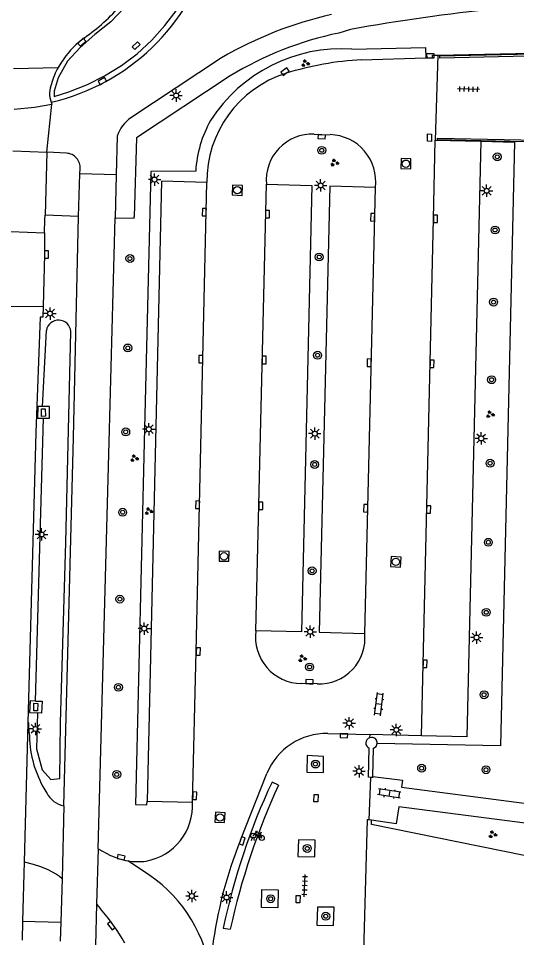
# Model space of a CAD drawing. Extents: x 125000 to 129004, y 397500 to 399008.
# Drawn here: x 127701.9 to 127752.4, y 398836.3 to 398929.4 of the extents above; entities that cross this region are included whole.
import ezdxf

# ---------------------------------------------------------------- set-up
doc = ezdxf.new("R2010")
doc.units = 0
for name, color, linetype in [('gg-afsc-hekwerk', 7, 'Continuous'), ('gg-afsc-muur', 7, 'Continuous'), ('gg-bbg-hoofdgebouw', 7, 'Continuous'), ('gg-knt-verharding', 7, 'Continuous'), ('gg-knt-verharding nz', 7, 'Continuous'), ('gg-kntw-greppel-droge sloot', 7, 'Continuous'), ('gt-grn-groengrens', 7, 'Continuous'), ('gt-grn-weggrens', 7, 'Continuous'), ('gt-grn-weggrens revisie', 7, 'Continuous'), ('gt-symb-boom', 7, 'Continuous'), ('gt-symb-fietsenrek', 7, 'Continuous'), ('gt-symb-groenvak', 7, 'Continuous'), ('gt-symb-klinker verharding', 7, 'Continuous'), ('gt-symb-kolk', 7, 'Continuous'), ('gt-symb-kolk center center', 7, 'Continuous'), ('gt-symb-lichtmast', 7, 'Continuous'), ('gt-symb-rioolschacht', 7, 'Continuous'), ('gt-symb-tegel verharding', 7, 'Continuous')]:
    doc.layers.add(name, color=color, linetype=linetype)

# ---------------------------------------------------------------- blocks, each defined once
blk = doc.blocks.new('gt0-KOLK')
at = {"layer": 'gt-symb-kolk'}
blk.add_lwpolyline([(0, 0), (0.375, 0), (0.375, 0.4), (-0.375, 0.4), (-0.375, 0), (0, 0)], dxfattribs=at)
blk = doc.blocks.new('gt0-LMAST')
at = {"layer": 'gt-symb-lichtmast'}
for p, q in [((-0.182, 0.173), (-0.447, 0.438)), ((-0.005, 0.246), (-0.005, 0.621)), ((0.172, 0.173), (0.437, 0.438)), ((-0.255, -0.004), (-0.63, -0.004)), ((-0.182, -0.181), (-0.447, -0.446)), ((-0.005, -0.254), (-0.005, -0.629)), ((0.437, -0.446), (0.172, -0.181)), ((0.245, -0.004), (0.62, -0.004))]:
    blk.add_line(p, q, dxfattribs=at)
blk.add_circle((-0.005, -0.004), 0.25, dxfattribs=at)
blk = doc.blocks.new('gt0-BOOM')
at = {"layer": 'gt-symb-boom'}
for radius in [0.4, 0.2]:
    blk.add_circle((0, 0), radius, dxfattribs=at)
blk = doc.blocks.new('gt0-KOLKCC')
at = {"layer": 'gt-symb-kolk center center'}
blk.add_lwpolyline([(-0.375, 0.2), (0.375, 0.2), (0.375, -0.2), (-0.375, -0.2)], close=True, dxfattribs=at)
blk = doc.blocks.new('gt0-KL1')
at = {"layer": 'gt-symb-klinker verharding'}
for p, q in [((-1.15, 0.3), (1.15, 0.3)), ((-1, -0.3), (-1, 0.3)), ((-0.5, 0.3), (-0.5, 0.45)), ((0, -0.3), (0, 0.3)), ((0.5, 0.3), (0.5, 0.45)), ((1, -0.3), (1, 0.3)), ((-1.15, -0.3), (1.15, -0.3)), ((-0.5, -0.45), (-0.5, -0.3)), ((0.5, -0.45), (0.5, -0.3))]:
    blk.add_line(p, q, dxfattribs=at)
blk = doc.blocks.new('gt0-GRVAK')
at = {"layer": 'gt-symb-groenvak'}
for p, q in [((-0.11, 0.189), (-0.228, 0.24)), ((-0.182, 0.153), (0.088, 0.153)), ((-0.091, 0.211), (-0.156, 0.322)), ((-0.047, 0.214), (-0.047, 0.393)), ((-0.004, 0.211), (0.061, 0.322)), ((0.015, 0.189), (0.133, 0.24)), ((0.262, -0.052), (0.197, 0.059)), ((0.305, -0.049), (0.305, 0.13)), ((0.349, -0.052), (0.414, 0.059)), ((-0.245, -0.228), (-0.363, -0.177)), ((-0.318, -0.264), (-0.047, -0.264)), ((-0.226, -0.206), (-0.291, -0.095)), ((-0.183, -0.203), (-0.183, -0.024)), ((-0.139, -0.206), (-0.074, -0.095)), ((-0.12, -0.228), (-0.002, -0.177)), ((0.243, -0.074), (0.125, -0.023)), ((0.17, -0.11), (0.441, -0.11)), ((0.368, -0.074), (0.486, -0.023))]:
    blk.add_line(p, q, dxfattribs=at)
blk = doc.blocks.new('gt0-RS')
at = {"layer": 'gt-symb-rioolschacht'}
blk.add_lwpolyline([(-0.5, -0.5), (0.5, -0.5), (0.5, 0.5), (-0.5, 0.5)], close=True, dxfattribs=at)
blk.add_circle((0, 0), 0.375, dxfattribs=at)
blk = doc.blocks.new('gt0-TEG1')
at = {"layer": 'gt-symb-tegel verharding'}
for p, q in [((-1.125, 0), (1.125, 0)), ((-0.9, -0.25), (-0.9, 0.25)), ((-0.45, -0.25), (-0.45, 0.25)), ((0, -0.25), (0, 0.25)), ((0.45, -0.25), (0.45, 0.25)), ((0.9, -0.25), (0.9, 0.25))]:
    blk.add_line(p, q, dxfattribs=at)
blk = doc.blocks.new('gt0-FREK')
at = {"layer": 'gt-symb-fietsenrek'}
for p, q in [((0.259, 0.762), (0.294, 0.823)), ((0.54, 0.335), (0.259, 0.762)), ((0.294, 0.823), (0.767, 0.714)), ((0.767, 0.714), (0.54, 0.335)), ((0.757, 0.841), (0.866, 0.816)), ((0.767, 0.714), (0.84, 0.822)), ((0.895, 0.252), (0.767, 0.714))]:
    blk.add_line(p, q, dxfattribs=at)
for points in [[(0.294, 0.823), (0.36, 0.937), (0.452, 0.935)], [(-0.124, 0), (-0.047, 0.312), (0.053, 0.312), (0.12, 0)], [(0.036, 0.476), (0.228, 0.708), (0.259, 0.762)], [(0.54, 0.335), (0.555, 0.305), (0.895, 0.252)]]:
    blk.add_lwpolyline(points, dxfattribs=at)
for centre in [(0.036, 0.476), (0.895, 0.252)]:
    blk.add_circle(centre, 0.252, dxfattribs=at)

msp = doc.modelspace()

# ---------------------------------------------------------------- linework, layer by layer
at = {"layer": 'gg-afsc-hekwerk'}
for p, q in [((127744.412, 398925.722), (127744.128, 398917.117)), ((127744.128, 398917.117), (127748.776, 398917.012)), ((127737.447, 398848.261), (127737.615, 398852.578))]:
    msp.add_line(p, q, dxfattribs=at)
for points in [[(127744.412, 398925.722), (127774.38, 398926.376), (127806.211, 398924.382)], [(127748.776, 398917.012), (127752.186, 398916.907), (127750.767, 398855.785), (127738.274, 398856.008)]]:
    msp.add_lwpolyline(points, dxfattribs=at)
at = {"layer": 'gg-afsc-muur'}
msp.add_line((127737.709, 398856.616), (127737.493, 398856.587), dxfattribs=at)
for points in [[(127744.605, 398925.426), (127744.612, 398925.636), (127774.298, 398926.303), (127789.511, 398925.348), (127789.498, 398925.148), (127774.295, 398926.105), (127744.605, 398925.426)], [(127756.166, 398916.869), (127744.385, 398917.15), (127744.383, 398917.328), (127756.171, 398917.073)], [(127737.615, 398852.578), (127737.393, 398852.584), (127737.467, 398855.537)], [(127737.825, 398852.666), (127737.897, 398855.526), (127738.157, 398855.711), (127738.274, 398856.008)], [(127737.825, 398852.666), (127737.823, 398852.573), (127737.615, 398852.578)]]:
    msp.add_lwpolyline(points, dxfattribs=at)
for centre, radius, start, end in [((127737.672, 398856.057), 0.559, 108.67109, 248.49198), ((127737.712, 398856.052), 0.564, 355.49293, 90.30824)]:
    msp.add_arc(centre, radius, start, end, dxfattribs=at)
at = {"layer": 'gg-bbg-hoofdgebouw'}
msp.add_line((127737.681, 398848.255), (127737.447, 398848.261), dxfattribs=at)
for points in [[(127737.447, 398848.261), (127737.253, 398848.266), (127736.893, 398834.937), (127736.963, 398834.935), (127736.449, 398832.342)], [(127784.059, 398838.393), (127737.683, 398847.795), (127737.681, 398848.255)]]:
    msp.add_lwpolyline(points, dxfattribs=at)
at = {"layer": 'gg-knt-verharding'}
for p, q in [((127735.557, 398928.326), (127734.376, 398927.957)), ((127722.508, 398925.443), (127713.34, 398919.365)), ((127736.697, 398925.253), (127743.205, 398925.433)), ((127701.449, 398924.365), (127705.988, 398924.485)), ((127704.827, 398915.884), (127705.343, 398920.773)), ((127705.267, 398920.953), (127705.343, 398920.773)), ((127711.936, 398917.522), (127711.83, 398913.613)), ((127704.827, 398915.884), (127704.665, 398909.503)), ((127706.806, 398915.782), (127704.827, 398915.884)), ((127708.181, 398913.715), (127708.192, 398914.207)), ((127708.049, 398909.379), (127708.181, 398913.715)), ((127711.83, 398913.613), (127711.762, 398909.251)), ((127708.049, 398909.379), (127704.665, 398909.503)), ((127701.142, 398907.857), (127704.584, 398907.723)), ((127732.21, 398862.05), (127730.588, 398862.068)), ((127702.914, 398858.084), (127702.544, 398844.03)), ((127733.273, 398857.022), (127737.515, 398856.924)), ((127737.515, 398856.924), (127737.493, 398856.587)), ((127742.756, 398856.788), (127737.515, 398856.924)), ((127724.419, 398846.199), (127727.102, 398852.953)), ((127704.436, 398851.644), (127704.837, 398850.991)), ((127706.549, 398849.69), (127706.381, 398842.334)), ((127714.975, 398850.158), (127719.576, 398850.077)), ((127710.024, 398845.336), (127709.858, 398839.737)), ((127710.024, 398845.336), (127711.279, 398844.674)), ((127702.544, 398844.03), (127702.379, 398838.02)), ((127706.381, 398842.334), (127706.253, 398837.925)), ((127709.858, 398839.737), (127709.738, 398835.549)), ((127709.858, 398839.737), (127710.264, 398839.252)), ((127702.379, 398838.02), (127702.319, 398836.07)), ((127702.379, 398838.02), (127706.253, 398837.925)), ((127706.253, 398837.925), (127706.179, 398835.989))]:
    msp.add_line(p, q, dxfattribs=at)
for points in [[(127706.539, 398925.333), (127706.249, 398924.918), (127705.988, 398924.485)], [(127743.205, 398925.433), (127743.884, 398925.452), (127743.871, 398925.736), (127744.412, 398925.722)], [(127723.388, 398923.625), (127713.903, 398917.34), (127713.68, 398909.382)], [(127731.89, 398917.728), (127732.677, 398917.662), (127733.513, 398917.674)], [(127748.776, 398917.012), (127747.354, 398856.689), (127742.756, 398856.788)], [(127721.032, 398912.809), (127716.433, 398912.961), (127714.975, 398850.158)], [(127727.049, 398912.639), (127731.645, 398912.511), (127730.606, 398867.301), (127725.993, 398867.408)], [(127738.084, 398912.308), (127733.479, 398912.45), (127732.402, 398867.267), (127737.007, 398867.151)], [(127704.584, 398907.723), (127704.638, 398909.088), (127704.665, 398909.503)], [(127706.549, 398849.69), (127707.54, 398886.991), (127708.049, 398909.379)], [(127710.024, 398845.336), (127711.13, 398886.562), (127711.762, 398909.251)], [(127711.762, 398909.251), (127713.675, 398909.197), (127713.68, 398909.382)], [(127704.584, 398907.723), (127704.597, 398905.534), (127704.456, 398900.285)], [(127704.456, 398900.285), (127704.426, 398899.181), (127704.139, 398899.186), (127703.71, 398887.516), (127702.914, 398858.084)], [(127704.406, 398890.14), (127703.92, 398890.152), (127703.889, 398888.952), (127704.498, 398888.946)], [(127704.498, 398888.946), (127705.088, 398888.94), (127705.11, 398890.122), (127704.406, 398890.14)], [(127703.674, 398860.307), (127703.148, 398860.328), (127703.088, 398859.142), (127703.898, 398859.103)], [(127703.674, 398860.307), (127704.342, 398860.281), (127704.291, 398859.084), (127703.898, 398859.103)], [(127703.052, 398857.08), (127703.02, 398858.086), (127702.914, 398858.084)], [(127731.134, 398853.097), (127732.821, 398853.07), (127732.841, 398854.692), (127731.171, 398854.78), (127731.134, 398853.097)], [(127737.825, 398852.666), (127740.818, 398852.275), (127740.725, 398851.568), (127754.69, 398849.768)], [(127784.059, 398838.393), (127786.373, 398843.659), (127740.468, 398849.586), (127740.207, 398847.876), (127737.681, 398848.255)], [(127730.228, 398844.552), (127731.951, 398844.532), (127731.991, 398846.213), (127730.306, 398846.253), (127730.228, 398844.552)], [(127702.544, 398844.03), (127703.46, 398843.781), (127704.203, 398843.541), (127704.92, 398843.238), (127705.804, 398842.773), (127706.103, 398842.567), (127706.381, 398842.334)], [(127728.197, 398839.364), (127726.549, 398839.38), (127726.579, 398841.215), (127728.256, 398841.18), (127728.197, 398839.364)], [(127733.839, 398837.587), (127733.901, 398839.413), (127732.236, 398839.422), (127732.174, 398837.597), (127733.839, 398837.587)]]:
    msp.add_lwpolyline(points, dxfattribs=at)
for centre, radius, start, end in [((127700.385, 398942.153), 21.754, 282.9683, 345.00784), ((127696.652, 398944.587), 20.881, 305.00684, 318.80286), ((127771.82, 398724.72), 206.81, 91.81737, 100.09862), ((127742.419, 398891.316), 39.511, 102.80718, 120.26144), ((127741.457, 398893.896), 34.789, 101.74338, 121.29012), ((127714.152, 398920.022), 9.283, 126.49577, 145.09755), ((127738.364, 398893.846), 31.451, 93.03789, 107.24098), ((127712.55, 398920.816), 7.518, 150.78941, 164.4538), ((127732.5, 398912.949), 11.469, 107.54931, 180.69797), ((127707.674, 398921.841), 2.566, 157.30912, 200.25053), ((127715.388, 398916.348), 3.647, 124.17729, 161.22231), ((127731.711, 398913.051), 4.68, 87.80734, 185.05397), ((127733.365, 398912.918), 4.758, 352.63137, 88.22033), ((127706.777, 398914.359), 1.423, 353.85617, 88.83939), ((127730.666, 398866.782), 4.715, 172.36837, 269.05475), ((127732.407, 398866.671), 4.625, 267.55627, 5.96211), ((127714.255, 398857.038), 11.203, 179.78539, 208.78256), ((127733.15, 398850.495), 6.528, 88.91694, 157.88274), ((127706.976, 398852.029), 2.377, 205.8782, 259.65723), ((127713.86, 398849.731), 5.727, 280.22134, 3.4659), ((127766.435, 398829.44), 45.235, 158.2541, 172.54741), ((127714.068, 398850.526), 6.482, 244.51626, 260.83884), ((127714.064, 398850.534), 6.49, 260.88398, 277.18559), ((127696.308, 398826.775), 18.72, 28.76825, 41.79915)]:
    msp.add_arc(centre, radius, start, end, dxfattribs=at)
at = {"layer": 'gg-knt-verharding nz'}
for p, q in [((127701.381, 398916.015), (127704.827, 398915.884)), ((127725.993, 398867.408), (127727.049, 398912.639)), ((127737.007, 398867.151), (127738.084, 398912.308)), ((127728.278, 398851.788), (127727.625, 398852.09)), ((127722.678, 398837.294), (127723.4, 398837.19))]:
    msp.add_line(p, q, dxfattribs=at)
for points in [[(127701.518, 398920.249), (127703.578, 398920.438), (127705.343, 398920.773)], [(127742.756, 398856.788), (127743.972, 398909.143), (127744.128, 398917.117)], [(127719.576, 398850.077), (127719.961, 398865.331), (127721.032, 398912.809)]]:
    msp.add_lwpolyline(points, dxfattribs=at)
for centre, radius, start, end in [((127788.5, 398823.512), 67.249, 154.85176, 168.17382), ((127792.569, 398822.191), 70.776, 155.28037, 167.76497)]:
    msp.add_arc(centre, radius, start, end, dxfattribs=at)
at = {"layer": 'gg-kntw-greppel-droge sloot'}
for p, q in [((127704.406, 398890.14), (127704.781, 398897.836)), ((127703.674, 398860.307), (127704.498, 398888.946))]:
    msp.add_line(p, q, dxfattribs=at)
for points in [[(127712.713, 398930.581), (127711.317, 398929.109), (127709.7, 398927.812), (127708.214, 398926.502), (127706.934, 398925.103), (127705.982, 398923.425), (127705.572, 398922.068)], [(127705.572, 398922.068), (127705.574, 398921.543), (127707.045, 398922.019), (127708.934, 398922.76), (127710.674, 398923.641), (127712.389, 398924.678), (127713.98, 398925.866), (127715.441, 398927.255), (127716.773, 398928.738), (127718.018, 398930.334)], [(127703.898, 398859.103), (127703.783, 398855.478), (127704.369, 398853.34), (127705.246, 398852.345), (127706.159, 398852.463), (127706.211, 398858.141), (127706.754, 398876.374), (127707.25, 398897.726)]]:
    msp.add_lwpolyline(points, dxfattribs=at)
msp.add_arc((127706.009, 398897.638), 1.244, 4.04498, 170.85306, dxfattribs=at)
at = {"layer": 'gt-grn-groengrens'}
for points in [[(127735.701, 398926.341), (127743.176, 398926.495), (127743.205, 398925.433)], [(127719.896, 398913.969), (127715.344, 398913.954), (127714.707, 398887.925), (127713.813, 398849.825), (127714.967, 398849.798), (127714.975, 398850.158)]]:
    msp.add_lwpolyline(points, dxfattribs=at)
for centre, radius, start, end in [((127734.702, 398910.554), 15.819, 86.37955, 147.24305), ((127731.85, 398913.268), 11.975, 150.7823, 176.64255)]:
    msp.add_arc(centre, radius, start, end, dxfattribs=at)
at = {"layer": 'gt-grn-weggrens'}
msp.add_line((127714.607, 398843.06), (127713.036, 398844.126), dxfattribs=at)
msp.add_arc((127707.013, 398830.667), 14.535, 9.53696, 58.50272, dxfattribs=at)
at = {"layer": 'gt-grn-weggrens revisie'}
for p, q in [((127711.83, 398913.613), (127708.181, 398913.715)), ((127700.575, 398900.274), (127704.456, 398900.285))]:
    msp.add_line(p, q, dxfattribs=at)

# ---------------------------------------------------------------- block references
at = {"layer": 'gt-symb-boom'}
for p in [(127732.661, 398916.082), (127750.422, 398915.42), (127750.201, 398908.014), (127713.236, 398905.124), (127732.398, 398905.279), (127750.049, 398900.713), (127713.028, 398896.066), (127732.236, 398895.328), (127749.849, 398892.849), (127712.812, 398887.565), (127731.939, 398884.265), (127749.701, 398884.387), (127712.507, 398879.428), (127749.523, 398876.383), (127731.683, 398873.49), (127712.221, 398870.625), (127749.31, 398869.29), (127731.423, 398863.752), (127712.074, 398861.696), (127749.088, 398860.945), (127732.022, 398853.924), (127742.768, 398853.506), (127749.282, 398853.347), (127711.902, 398852.87), (127731.188, 398845.379), (127727.487, 398840.284), (127733.062, 398838.51)]:
    msp.add_blockref('gt0-BOOM', p, dxfattribs=at)
at = {"layer": 'gt-symb-fietsenrek'}
msp.add_blockref('gt0-FREK', (127725.686, 398846.191), dxfattribs=at)
at = {"layer": 'gt-symb-groenvak'}
for p in [(127730.992, 398924.892), (127733.943, 398914.826), (127749.695, 398889.347), (127713.679, 398884.885), (127715.133, 398879.531), (127730.682, 398864.622), (127749.947, 398846.794)]:
    msp.add_blockref('gt0-GRVAK', p, dxfattribs=at)
at = {"layer": 'gt-symb-klinker verharding'}
for p, rotation in [((127738.444, 398859.993), 82.99574075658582), ((127739.492, 398850.95), 171.0839632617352)]:
    msp.add_blockref('gt0-KL1', p, dxfattribs=dict(at, rotation=rotation))
at = {"layer": 'gt-symb-kolk'}
for p, rotation in [((127708.238, 398927.176), -136.52379856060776), ((127743.659, 398925.45), 1.6038627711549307), ((127729.042, 398923.884), 35.51769786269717), ((127710.543, 398922.915), 29.583719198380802), ((127732.677, 398917.662), 175.17923392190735), ((127720.967, 398909.81), 88.68242937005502), ((127726.978, 398909.615), -90.00000000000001), ((127738.008, 398909.294), 88.6251652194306), ((127743.972, 398909.143), -91.3748347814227), ((127704.597, 398905.534), -91.54161658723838), ((127720.622, 398894.924), 88.73969615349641), ((127726.639, 398894.846), -90.00000000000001), ((127737.653, 398894.569), 88.68242937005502), ((127743.619, 398894.458), -91.31757062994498), ((127720.292, 398880.186), 88.73969615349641), ((127726.294, 398880.088), -90.00000000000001), ((127737.309, 398879.825), 88.62516522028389), ((127743.277, 398879.702), -91.3748347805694), ((127719.961, 398865.331), -91.43209618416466), ((127742.908, 398864.071), -91.203034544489), ((127731.411, 398862.064), -1.0312126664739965), ((127734.912, 398856.993), 178.96878733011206), ((127719.601, 398850.719), -92.23563689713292), ((127724.419, 398846.199), -107.76432337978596), ((127712.304, 398844.288), -13.088968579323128), ((127711.521, 398837.672), 127.01354837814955)]:
    msp.add_blockref('gt0-KOLK', p, dxfattribs=dict(at, rotation=rotation))
at = {"layer": 'gt-symb-kolk center center'}
for p, rotation in [((127713.875, 398926.679), 42.276946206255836), ((127743.568, 398917.365), -91.31757062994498), ((127704.481, 398889.516), -89.19295689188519), ((127703.711, 398859.696), -92.17933745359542), ((127732.067, 398850.466), 87.7643631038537), ((127730.261, 398840.234), 89.02606556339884)]:
    msp.add_blockref('gt0-KOLKCC', p, dxfattribs=dict(at, rotation=rotation))
at = {"layer": 'gt-symb-lichtmast'}
for p in [(127717.921, 398921.639), (127715.734, 398913.125), (127732.55, 398912.528), (127749.355, 398911.987), (127705.154, 398899.556), (127715.158, 398887.838), (127731.958, 398887.391), (127748.808, 398886.909), (127704.293, 398877.179), (127714.696, 398867.649), (127731.5, 398867.324), (127748.335, 398866.743), (127703.678, 398857.483), (127735.438, 398858.061), (127740.21, 398857.386), (127736.436, 398853.197), (127719.512, 398840.562), (127723.026, 398840.412)]:
    msp.add_blockref('gt0-LMAST', p, dxfattribs=at)
at = {"layer": 'gt-symb-rioolschacht'}
for p, rotation in [((127741.177, 398914.725), 88.56790381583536), ((127724.11, 398912.041), 87.82163117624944), ((127722.766, 398874.964), 89.19791148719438), ((127740.158, 398874.406), 86.27357411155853), ((127722.357, 398848.518), 86.50230473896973)]:
    msp.add_blockref('gt0-RS', p, dxfattribs=dict(at, rotation=rotation))
at = {"layer": 'gt-symb-tegel verharding'}
for p, rotation in [((127747.512, 398922.278), 178.796965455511), ((127730.936, 398841.597), 87.5925861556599)]:
    msp.add_blockref('gt0-TEG1', p, dxfattribs=dict(at, rotation=rotation))

doc.saveas('drawing.dxf')
